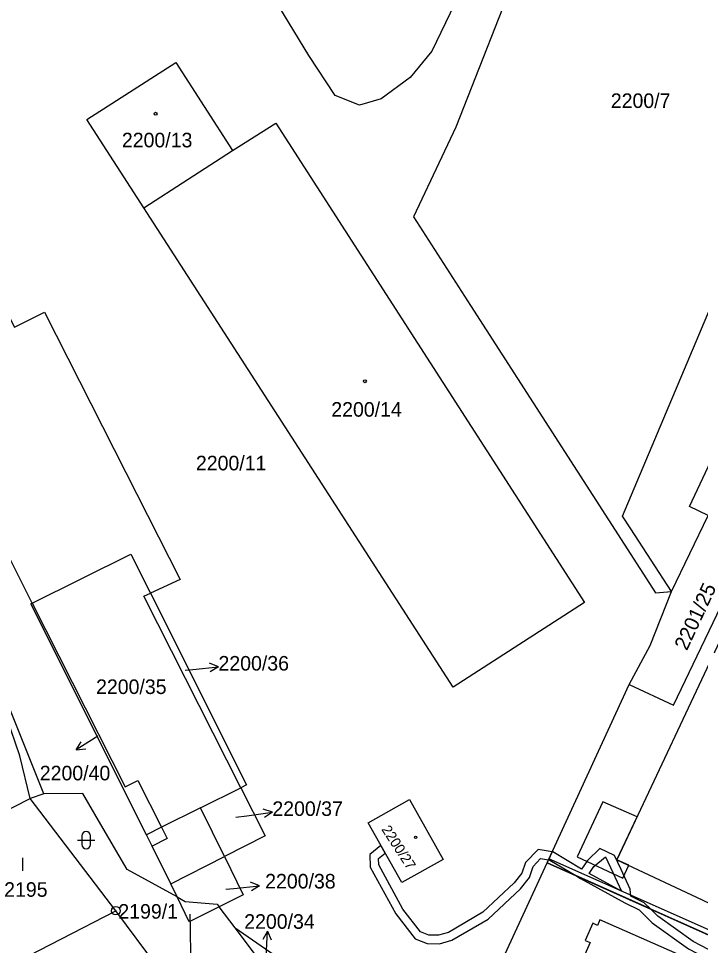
# Model space of a CAD drawing. Extents: x -644096 to -634268, y -1141430 to -1133463.
# Drawn here: x -638177.9 to -638098.4, y -1139369.4 to -1139261.3 of the extents above; entities that cross this region are included whole.
import ezdxf

# ---------------------------------------------------------------- set-up
doc = ezdxf.new("R2010")
doc.units = 0
for name, color, linetype in [('_CIVIL_CONSTRUCTION', 7, 'Continuous'), ('B_Hranice _3D', 7, 'Continuous'), ('M_Svah_Nasyp', 7, 'Continuous'), ('M_Svah_Zarez', 7, 'Continuous'), ('svrsek_osa_sjezdy', 7, 'Continuous'), ('svrsek_osa_terminal_VRT', 7, 'Continuous'), ('svrsek_osa_VRT', 7, 'Continuous'), ('svrsek_popisy_VRT', 7, 'Continuous'), ('terminal_VRT', 7, 'Continuous')]:
    doc.layers.add(name, color=color, linetype=linetype)

msp = doc.modelspace()

# ---------------------------------------------------------------- linework, layer by layer
at = {"layer": '_CIVIL_CONSTRUCTION'}
for radius in [0.5, 0.0303]:
    msp.add_circle((-638166.58, -1139365.38), radius, dxfattribs=at)
at = {"layer": 'B_Hranice _3D'}
for points in [[(-638107.46, -1139361.6), (-638106.77, -1139360.09), (-638108.16, -1139359.44), (-638105.82, -1139354.45), (-638109.8, -1139352.68), (-638112.8, -1139359.08)], [(-638135.69, -1139357.77), (-638136.95, -1139358.82), (-638136.93, -1139360.31), (-638133.95, -1139365.76), (-638131.68, -1139368.68), (-638130.28, -1139369.22), (-638128.86, -1139369.25), (-638127.4, -1139368.83), (-638123.18, -1139366.36), (-638119.42, -1139362.83), (-638118.36, -1139361.49), (-638117.93, -1139360.21), (-638117.09, -1139359.29), (-638116.15, -1139359.44), (-638115.72, -1139358.5), (-638117.35, -1139358.23), (-638118.83, -1139359.75), (-638119.26, -1139361.01), (-638120.16, -1139362.15), (-638123.78, -1139365.56), (-638127.8, -1139367.91), (-638128.98, -1139368.25), (-638130.08, -1139368.22), (-638131.06, -1139367.84), (-638133.11, -1139365.2), (-638135.93, -1139360.05), (-638135.95, -1139359.28), (-638135.18, -1139358.66)], [(-638104.26, -1139365.18), (-638104.99, -1139364.46), (-638106.53, -1139363.7), (-638106.63, -1139362.87), (-638107.69, -1139360.57), (-638108.43, -1139358.93), (-638110.14, -1139358.12), (-638111.58, -1139359.53), (-638112.3, -1139360.52), (-638115.63, -1139358.51), (-638115.72, -1139358.5), (-638116.15, -1139359.44), (-638115.99, -1139359.47), (-638112.96, -1139361.29)], [(-638058.16, -1139385.08), (-638116.11, -1139359.35), (-638116.31, -1139359.79), (-638058.44, -1139385.69)], [(-638108.63, -1139360.93), (-638107.63, -1139363.11), (-638111.42, -1139361.03), (-638110.84, -1139360.21), (-638109.49, -1139359.11)], [(-638050.77, -1139389.12), (-638058.44, -1139385.69), (-638070.21, -1139380.42), (-638073.38, -1139380.58), (-638080.73, -1139377.19), (-638096.61, -1139370.37), (-638099.29, -1139368.96), (-638103.41, -1139366.03), (-638104.26, -1139365.18), (-638112.96, -1139361.29), (-638112.41, -1139361.62), (-638107.23, -1139364.46), (-638105.57, -1139365.28), (-638104.05, -1139366.79), (-638099.81, -1139369.82), (-638097.05, -1139371.27), (-638081.13, -1139378.11), (-638073.58, -1139381.6), (-638070.12, -1139381.41), (-638066.97, -1139382.5), (-638058.58, -1139385.99)]]:
    msp.add_lwpolyline(points, close=True, dxfattribs=at)
at = {"layer": 'M_Svah_Nasyp'}
for p, q in [((-638156.7, -1139353.38), (-638161.26, -1139355.65)), ((-638161.26, -1139355.65), (-638162.99, -1139356.52))]:
    msp.add_line(p, q, dxfattribs=at)
at = {"layer": 'M_Svah_Zarez'}
for centre, radius in [((-638161.95, -1139272.45), 0.175), ((-638137.54, -1139303.63), 0.175), ((-638131.63, -1139356.83), 0.123)]:
    msp.add_circle(centre, radius, dxfattribs=at)
at = {"layer": 'svrsek_osa_sjezdy'}
for p, q in [((-638171.04, -1139357.16), (-638169.04, -1139357.16)), ((-638170.54, -1139356.66), (-638170.54, -1139357.66)), ((-638169.54, -1139357.66), (-638169.54, -1139356.66)), ((-638177.43, -1139360.73), (-638177.43, -1139359.23))]:
    msp.add_line(p, q, dxfattribs=at)
for centre, start, end in [((-638170.04, -1139356.66), 0, 180), ((-638170.04, -1139357.66), 180, 359.9879)]:
    msp.add_arc(centre, 0.5, start, end, dxfattribs=at)
at = {"layer": 'svrsek_osa_terminal_VRT'}
msp.add_arc((-642050.26, -1145189.6), 8802.25, 41.413152, 75.317049, dxfattribs=at)
at = {"layer": 'svrsek_popisy_VRT'}
for p, q in [((-638154.61, -1139336.93), (-638155.66, -1139336.53)), ((-638158.48, -1139337.33), (-638157.6, -1139337.24)), ((-638157.6, -1139337.24), (-638154.61, -1139336.93)), ((-638154.61, -1139336.93), (-638155.56, -1139337.53)), ((-638168.67, -1139345.01), (-638171.19, -1139346.64)), ((-638171.19, -1139346.64), (-638170.62, -1139345.68)), ((-638171.19, -1139346.64), (-638170.07, -1139346.52)), ((-638151.3, -1139354.31), (-638148.33, -1139353.89)), ((-638148.33, -1139353.89), (-638149.39, -1139353.54)), ((-638148.33, -1139353.89), (-638149.25, -1139354.53)), ((-638152.58, -1139354.48), (-638151.3, -1139354.31)), ((-638152.82, -1139362.78), (-638149.83, -1139362.47)), ((-638149.83, -1139362.47), (-638150.88, -1139362.07)), ((-638149.83, -1139362.47), (-638150.78, -1139363.07)), ((-638153.76, -1139362.88), (-638152.82, -1139362.78)), ((-638157.95, -1139365.79), (-638157.92, -1139367.59)), ((-638157.92, -1139367.59), (-638157.87, -1139370.59)), ((-638148.89, -1139367.76), (-638149.45, -1139368.74)), ((-638149.05, -1139370.76), (-638148.89, -1139367.76)), ((-638148.89, -1139367.76), (-638148.45, -1139368.79))]:
    msp.add_line(p, q, dxfattribs=at)
at = {"layer": 'terminal_VRT'}
for p, q in [((-638163.31, -1139283.41), (-638152.96, -1139276.74)), ((-638101.81, -1139328.14), (-638097.52, -1139319.28)), ((-638116.31, -1139359.79), (-638106.75, -1139339)), ((-638174.98, -1139351.77), (-638176.56, -1139352.31)), ((-638166.58, -1139365.38), (-638176.56, -1139352.31)), ((-638160.18, -1139362.25), (-638162.34, -1139357.85)), ((-638160.18, -1139362.25), (-638153.92, -1139359.07)), ((-638124.49, -1139377.59), (-638116.31, -1139359.79)), ((-638058.44, -1139385.69), (-638116.31, -1139359.79)), ((-638159.43, -1139363.78), (-638160.18, -1139362.25)), ((-638152.66, -1139367.39), (-638154.53, -1139364.92)), ((-638183.01, -1139373.86), (-638166.58, -1139365.38)), ((-638157.92, -1139376.99), (-638166.58, -1139365.38)), ((-638152.66, -1139367.39), (-638147.62, -1139370.86)), ((-638149.04, -1139372.17), (-638152.66, -1139367.39))]:
    msp.add_line(p, q, dxfattribs=at)
for points in [[(-638124.2, -1139251.58), (-638126.56, -1139258.5), (-638129.76, -1139265.13), (-638132.26, -1139268.23), (-638135.64, -1139270.7), (-638138.16, -1139271.45), (-638141.02, -1139270.31), (-638144.08, -1139265.64), (-638155.66, -1139246.56), (-638159.04, -1139239.4), (-638159.33, -1139236.75), (-638158.52, -1139234.05), (-638143.34, -1139226.4), (-638108.57, -1139210.33)], [(-638101.81, -1139328.14), (-638106.55, -1139320.83), (-638107.5, -1139319.37), (-638084.61, -1139264.98), (-638107.96, -1139217.32)], [(-638124.2, -1139251.58), (-638119.2, -1139254.31), (-638126.96, -1139274), (-638131.88, -1139284.47), (-638125.22, -1139294.82), (-638103.68, -1139328.31), (-638101.81, -1139328.14)], [(-638172.1, -1139256.21), (-638194.02, -1139267.17), (-638178.4, -1139297.35), (-638174.9, -1139295.57), (-638165.4, -1139314.29), (-638159.08, -1139326.74), (-638162.53, -1139328.34)], [(-638176.31, -1139329.53), (-638180.22, -1139321.81), (-638180.37, -1139321.51), (-638181.5, -1139322.09), (-638187.62, -1139310.04), (-638189.23, -1139310.81), (-638190.43, -1139308.47), (-638190.56, -1139308.54), (-638192.68, -1139304.62), (-638192.82, -1139304.69), (-638213.26, -1139264.54), (-638216.1, -1139265.91), (-638217.6, -1139263), (-638214.76, -1139261.6), (-638216.21, -1139258.75)], [(-638097.52, -1139319.28), (-638099.69, -1139318.24), (-638091.33, -1139300.41), (-638091.9, -1139300.16), (-638083.49, -1139281.71), (-638075.99, -1139263.31)], [(-638163.31, -1139283.41), (-638169.94, -1139273.13), (-638159.59, -1139266.46), (-638152.96, -1139276.74)], [(-638152.96, -1139276.74), (-638147.92, -1139273.55), (-638111.96, -1139329.42), (-638127.26, -1139339.33), (-638163.31, -1139283.41)], [(-638174.98, -1139351.77), (-638183.82, -1139329.69), (-638202.6, -1139308.29), (-638206, -1139301.58)], [(-638082.31, -1139304.39), (-638108.16, -1139359.44), (-638098.23, -1139364.1), (-638097.2, -1139364.61), (-638091.83, -1139352.91), (-638090.86, -1139353.46), (-638089.71, -1139351.13), (-638088, -1139351.9), (-638068.74, -1139311.02)], [(-638106.75, -1139339), (-638101.59, -1139341.42), (-638091.89, -1139321.23), (-638096.25, -1139316.66)], [(-638176.31, -1139329.53), (-638164.81, -1139323.79), (-638162.53, -1139328.34)], [(-638106.75, -1139339), (-638104.3, -1139334.46), (-638101.81, -1139328.14)], [(-638152.01, -1139351.04), (-638163.3, -1139328.7), (-638162.53, -1139328.34)], [(-638162.53, -1139328.34), (-638151.34, -1139350.71), (-638152.01, -1139351.04)], [(-638162.34, -1139357.85), (-638162.99, -1139356.52), (-638176.47, -1139329.61), (-638176.31, -1139329.53)], [(-638176.31, -1139329.53), (-638165.48, -1139350.94), (-638164, -1139350.19), (-638161.26, -1139355.65), (-638160.6, -1139356.96), (-638162.34, -1139357.85)], [(-638176.56, -1139352.31), (-638177.78, -1139347.32), (-638179.29, -1139342.89)], [(-638159.43, -1139363.78), (-638165.27, -1139360.58), (-638168.33, -1139355.31), (-638170.41, -1139351.73), (-638174.98, -1139351.77)], [(-638153.92, -1139359.07), (-638156.7, -1139353.38), (-638152.01, -1139351.04)], [(-638152.01, -1139351.04), (-638149.17, -1139356.66), (-638153.92, -1139359.07)], [(-638190.31, -1139359.41), (-638188.01, -1139358.11), (-638176.56, -1139352.31)], [(-638137.18, -1139355.14), (-638132.34, -1139352.43), (-638128.41, -1139359.4), (-638133.23, -1139362.09), (-638137.18, -1139355.14)], [(-638153.92, -1139359.07), (-638151.74, -1139363.53), (-638154.53, -1139364.92)], [(-638159.43, -1139363.78), (-638158.5, -1139364.29), (-638154.75, -1139364.62), (-638154.53, -1139364.92)], [(-638154.53, -1139364.92), (-638158.02, -1139366.66), (-638159.43, -1139363.78)], [(-638041.78, -1139396.52), (-638065.37, -1139386.14), (-638064.55, -1139384.28), (-638068.56, -1139382.49), (-638069.47, -1139384.33), (-638099.14, -1139371.31), (-638110.15, -1139366.46), (-638110.43, -1139367.09), (-638110.98, -1139366.85), (-638111.85, -1139368.84), (-638111.3, -1139369.08), (-638115.2, -1139377.94), (-638109.83, -1139380.3), (-638110.64, -1139382.21), (-638101.8, -1139386.1), (-638100.95, -1139384.16), (-638074.49, -1139395.77), (-638046.03, -1139408.25), (-638045.39, -1139406.81)]]:
    msp.add_lwpolyline(points, dxfattribs=at)

# ---------------------------------------------------------------- texts
at = {"layer": 'svrsek_osa_VRT'}
for s, p in [('2200/7', (-638108.88, -1139271.77)), ('2200/13', (-638165.87, -1139276.36)), ('2200/14', (-638141.46, -1139307.77)), ('2200/11', (-638157.24, -1139314.03)), ('2200/36', (-638154.61, -1139337.38)), ('2200/35', (-638168.88, -1139340.11)), ('2200/40', (-638175.44, -1139350.18)), ('2200/37', (-638148.33, -1139354.33)), ('2200/38', (-638149.17, -1139362.79)), ('2195', (-638179.59, -1139363.76)), ('2199/1', (-638166.28, -1139366.31)), ('2200/34', (-638151.61, -1139367.49))]:
    msp.add_text(s, height=1.7, dxfattribs=at).set_placement(p)
for s, height, rotation, p in [('2201/25', 1.7, 65, (-638100.01, -1139335.14)), ('2200/27', 1.19, 303, (-638135.66, -1139355.9))]:
    msp.add_text(s, height=height, rotation=rotation, dxfattribs=at).set_placement(p)

doc.saveas('drawing.dxf')
